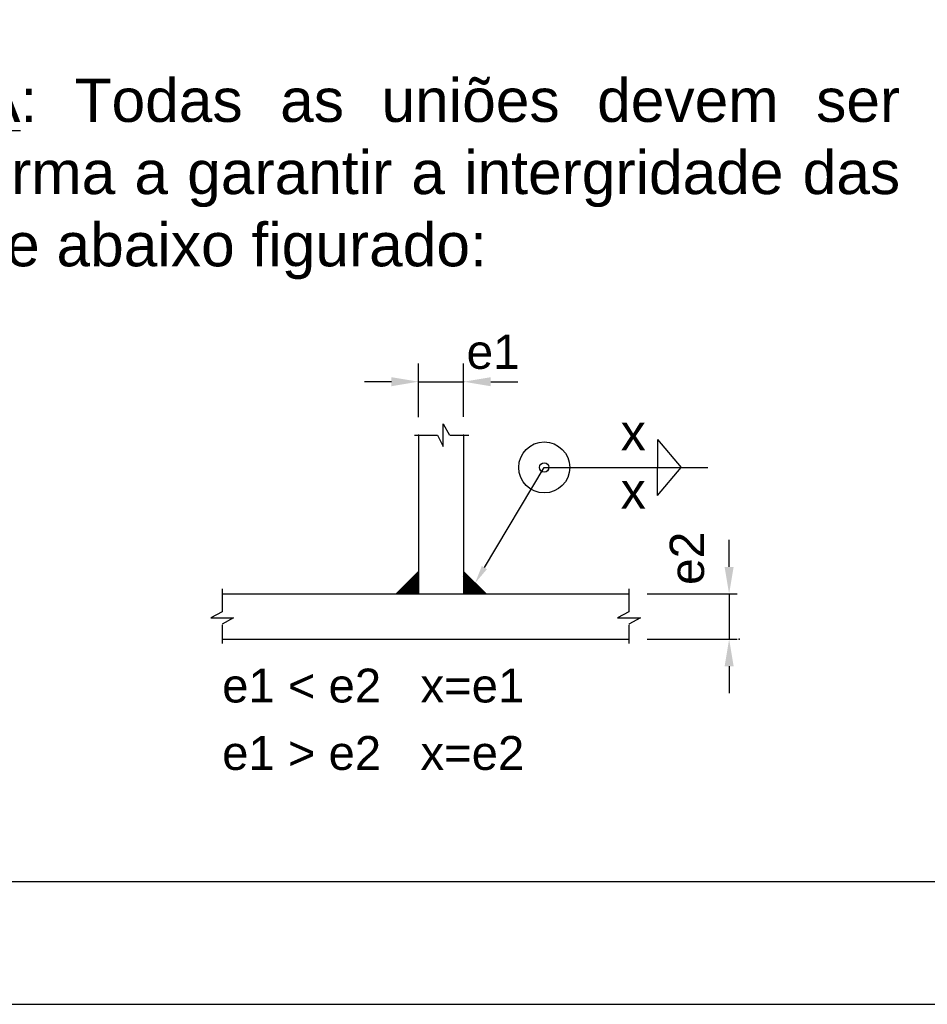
# Model space of a CAD drawing. Header units: millimetres. Extents: x 10 to 1250, y -62 to 528.
# Tile 440 of 656: x 448.38 to 455.79, y 468.51 to 476.55. Entities that reach past the tile are written whole.
import ezdxf

# ---------------------------------------------------------------- set-up
doc = ezdxf.new("R2010")
doc.units = ezdxf.units.MM
doc.header["$LTSCALE"] = 0.05
for name, color, linetype in [('ConPlaCom_Detalhe_Solda', 2, 'Continuous'), ('ConPlaCom_Texto_Pilar', 7, 'Continuous'), ('FOLHA_PADRÃO', 7, 'Continuous')]:
    doc.layers.add(name, color=color, linetype=linetype)
doc.styles.add('Arial', font='arial.ttf')
doc.styles.add('RS_2.0', font='arial.ttf', dxfattribs={"height": 2})
doc.styles.get("Standard").update_dxf_attribs({"font": 'arial.ttf'})

# ---------------------------------------------------------------- blocks, each defined once
blk = doc.blocks.new('A1EST. 1500')
at = {"layer": 'FOLHA_PADRÃO', "color": 1, "linetype": 'Continuous'}
blk.add_line((0, 0), (150.008, 0), dxfattribs=at)
at = {"layer": 'FOLHA_PADRÃO', "color": 6, "linetype": 'Continuous'}
blk.add_lwpolyline([(149, 58.4001), (149, 1), (1, 1), (1, 58.4001), (149, 58.4001)], dxfattribs=at)
blk = doc.blocks.new('*X4144')
at = {"color": 0}
for p, q in [((91600.1, 4750.3), (91476, 4874.4)), ((91476, 4873.1), (91476.6, 4873.7)), ((91476, 4871.8), (91477.3, 4873.1)), ((91598.8, 4750.3), (91476, 4873)), ((91476, 4870.5), (91478, 4872.4)), ((91476, 4869.1), (91478.6, 4871.8)), ((91597.5, 4750.3), (91476, 4871.7)), ((91476, 4867.8), (91479.3, 4871.1)), ((91476, 4866.5), (91480, 4870.4)), ((91596.1, 4750.3), (91476, 4870.4)), ((91476, 4865.1), (91480.6, 4869.8)), ((91476, 4863.8), (91481.3, 4869.1)), ((91594.8, 4750.3), (91476, 4869.1)), ((91476, 4862.5), (91481.9, 4868.4)), ((91476, 4861.2), (91482.6, 4867.8)), ((91593.5, 4750.3), (91476, 4867.7)), ((91476, 4859.8), (91483.3, 4867.1)), ((91476, 4858.5), (91483.9, 4866.4)), ((91592.2, 4750.3), (91476, 4866.4)), ((91476, 4857.2), (91484.6, 4865.8)), ((91476, 4855.9), (91485.3, 4865.1)), ((91590.8, 4750.3), (91476, 4865.1)), ((91476, 4854.5), (91485.9, 4864.5)), ((91476, 4853.2), (91486.6, 4863.8)), ((91589.5, 4750.3), (91476, 4863.8)), ((91476, 4851.9), (91487.2, 4863.1)), ((91476, 4850.6), (91487.9, 4862.5)), ((91588.2, 4750.3), (91476, 4862.4)), ((91476, 4849.2), (91488.6, 4861.8)), ((91476, 4847.9), (91489.2, 4861.1)), ((91586.9, 4750.3), (91476, 4861.1)), ((91476, 4846.6), (91489.9, 4860.5)), ((91476, 4845.3), (91490.6, 4859.8)), ((91585.5, 4750.3), (91476, 4859.8)), ((91476, 4843.9), (91491.2, 4859.2)), ((91476, 4842.6), (91491.9, 4858.5)), ((91584.2, 4750.3), (91476, 4858.5)), ((91476, 4841.3), (91492.6, 4857.8)), ((91476, 4840), (91493.2, 4857.2)), ((91582.9, 4750.3), (91476, 4857.1)), ((91476, 4838.6), (91493.9, 4856.5)), ((91476, 4837.3), (91494.5, 4855.8)), ((91581.6, 4750.3), (91476, 4855.8)), ((91476, 4836), (91495.2, 4855.2)), ((91476, 4834.7), (91495.9, 4854.5)), ((91580.2, 4750.3), (91476, 4854.5)), ((91476, 4833.3), (91496.5, 4853.9)), ((91476, 4832), (91497.2, 4853.2)), ((91578.9, 4750.3), (91476, 4853.2)), ((91476, 4830.7), (91497.9, 4852.5)), ((91476, 4829.4), (91498.5, 4851.9)), ((91577.6, 4750.3), (91476, 4851.8)), ((91476, 4828), (91499.2, 4851.2)), ((91476, 4826.7), (91499.8, 4850.5)), ((91576.3, 4750.3), (91476, 4850.5)), ((91476, 4825.4), (91500.5, 4849.9)), ((91476, 4824), (91501.2, 4849.2)), ((91574.9, 4750.3), (91476, 4849.2)), ((91476, 4822.7), (91501.8, 4848.5)), ((91476, 4821.4), (91502.5, 4847.9)), ((91573.6, 4750.3), (91476, 4847.8)), ((91476, 4820.1), (91503.2, 4847.2)), ((91476, 4818.7), (91503.8, 4846.6)), ((91572.3, 4750.3), (91476, 4846.5)), ((91476, 4817.4), (91504.5, 4845.9)), ((91476, 4816.1), (91505.1, 4845.2)), ((91571, 4750.3), (91476, 4845.2)), ((91476, 4814.8), (91505.8, 4844.6)), ((91476, 4813.4), (91506.5, 4843.9)), ((91569.6, 4750.3), (91476, 4843.9)), ((91476, 4812.1), (91507.1, 4843.2)), ((91476, 4810.8), (91507.8, 4842.6)), ((91568.3, 4750.3), (91476, 4842.5)), ((91476, 4809.5), (91508.5, 4841.9)), ((91476, 4808.1), (91509.1, 4841.3)), ((91567, 4750.3), (91476, 4841.2)), ((91476, 4806.8), (91509.8, 4840.6)), ((91476, 4805.5), (91510.5, 4839.9)), ((91565.6, 4750.3), (91476, 4839.9)), ((91476, 4804.2), (91511.1, 4839.3)), ((91476, 4802.8), (91511.8, 4838.6)), ((91564.3, 4750.3), (91476, 4838.6)), ((91476, 4801.5), (91512.4, 4837.9)), ((91476, 4800.2), (91513.1, 4837.3)), ((91563, 4750.3), (91476, 4837.2)), ((91476, 4798.9), (91513.8, 4836.6)), ((91476, 4797.5), (91514.4, 4836)), ((91561.7, 4750.3), (91476, 4835.9)), ((91476, 4796.2), (91515.1, 4835.3)), ((91476, 4794.9), (91515.8, 4834.6)), ((91560.3, 4750.3), (91476, 4834.6)), ((91476, 4793.6), (91516.4, 4834)), ((91476, 4792.2), (91517.1, 4833.3)), ((91559, 4750.3), (91476, 4833.3)), ((91476, 4790.9), (91517.7, 4832.6)), ((91476, 4789.6), (91518.4, 4832)), ((91557.7, 4750.3), (91476, 4831.9)), ((91476, 4788.2), (91519.1, 4831.3)), ((91476, 4786.9), (91519.7, 4830.6)), ((91556.4, 4750.3), (91476, 4830.6)), ((91476, 4785.6), (91520.4, 4830)), ((91476, 4784.3), (91521.1, 4829.3)), ((91555, 4750.3), (91476, 4829.3)), ((91476, 4782.9), (91521.7, 4828.7)), ((91476, 4781.6), (91522.4, 4828)), ((91553.7, 4750.3), (91476, 4828)), ((91476, 4780.3), (91523, 4827.3)), ((91476, 4779), (91523.7, 4826.7)), ((91552.4, 4750.3), (91476, 4826.6)), ((91476, 4777.6), (91524.4, 4826)), ((91476, 4776.3), (91525, 4825.3)), ((91551.1, 4750.3), (91476, 4825.3)), ((91476, 4775), (91525.7, 4824.7)), ((91476, 4773.7), (91526.4, 4824)), ((91549.7, 4750.3), (91476, 4824)), ((91476, 4772.3), (91527, 4823.4)), ((91476, 4771), (91527.7, 4822.7)), ((91548.4, 4750.3), (91476, 4822.7)), ((91476, 4769.7), (91528.3, 4822)), ((91476, 4768.4), (91529, 4821.4)), ((91547.1, 4750.3), (91476, 4821.3)), ((91476, 4767), (91529.7, 4820.7)), ((91476, 4765.7), (91530.3, 4820)), ((91545.8, 4750.3), (91476, 4820)), ((91476, 4764.4), (91531, 4819.4)), ((91476, 4763.1), (91531.7, 4818.7)), ((91544.4, 4750.3), (91476, 4818.7)), ((91476, 4761.7), (91532.3, 4818.1)), ((91476, 4760.4), (91533, 4817.4)), ((91543.1, 4750.3), (91476, 4817.4)), ((91476, 4759.1), (91533.7, 4816.7)), ((91476, 4757.8), (91534.3, 4816.1)), ((91541.8, 4750.3), (91476, 4816)), ((91476, 4756.4), (91535, 4815.4)), ((91476, 4755.1), (91535.6, 4814.7)), ((91540.5, 4750.3), (91476, 4814.7)), ((91476, 4753.8), (91536.3, 4814.1)), ((91476, 4752.5), (91537, 4813.4)), ((91539.1, 4750.3), (91476, 4813.4)), ((91476, 4751.1), (91537.6, 4812.8)), ((91537.8, 4750.3), (91476, 4812.1)), ((91536.5, 4750.3), (91476, 4810.7)), ((91535.2, 4750.3), (91476, 4809.4)), ((91533.8, 4750.3), (91476, 4808.1)), ((91532.5, 4750.3), (91476, 4806.7)), ((91531.2, 4750.3), (91476, 4805.4)), ((91529.8, 4750.3), (91476, 4804.1)), ((91528.5, 4750.3), (91476, 4802.8)), ((91527.2, 4750.3), (91476, 4801.4)), ((91476.5, 4750.3), (91538.3, 4812.1)), ((91477.8, 4750.3), (91539, 4811.4)), ((91479.1, 4750.3), (91539.6, 4810.8)), ((91480.4, 4750.3), (91540.3, 4810.1)), ((91481.8, 4750.3), (91540.9, 4809.4)), ((91483.1, 4750.3), (91541.6, 4808.8)), ((91484.4, 4750.3), (91542.3, 4808.1)), ((91485.7, 4750.3), (91542.9, 4807.4)), ((91487.1, 4750.3), (91543.6, 4806.8)), ((91488.4, 4750.3), (91544.3, 4806.1)), ((91489.7, 4750.3), (91544.9, 4805.5)), ((91491, 4750.3), (91545.6, 4804.8)), ((91492.4, 4750.3), (91546.2, 4804.1)), ((91493.7, 4750.3), (91546.9, 4803.5)), ((91495, 4750.3), (91547.6, 4802.8)), ((91496.3, 4750.3), (91548.2, 4802.1)), ((91497.7, 4750.3), (91548.9, 4801.5)), ((91499, 4750.3), (91549.6, 4800.8)), ((91525.9, 4750.3), (91476, 4800.1)), ((91524.5, 4750.3), (91476, 4798.8)), ((91523.2, 4750.3), (91476, 4797.5)), ((91521.9, 4750.3), (91476, 4796.1)), ((91520.6, 4750.3), (91476, 4794.8)), ((91519.2, 4750.3), (91476, 4793.5)), ((91517.9, 4750.3), (91476, 4792.2)), ((91516.6, 4750.3), (91476, 4790.8)), ((91515.3, 4750.3), (91476, 4789.5)), ((91513.9, 4750.3), (91476, 4788.2)), ((91512.6, 4750.3), (91476, 4786.9)), ((91511.3, 4750.3), (91476, 4785.5)), ((91510, 4750.3), (91476, 4784.2)), ((91508.6, 4750.3), (91476, 4782.9)), ((91507.3, 4750.3), (91476, 4781.6)), ((91506, 4750.3), (91476, 4780.2)), ((91504.7, 4750.3), (91476, 4778.9)), ((91503.3, 4750.3), (91476, 4777.6)), ((91502, 4750.3), (91476, 4776.3)), ((91500.7, 4750.3), (91476, 4774.9)), ((91499.4, 4750.3), (91476, 4773.6)), ((91498, 4750.3), (91476, 4772.3)), ((91496.7, 4750.3), (91476, 4771)), ((91495.4, 4750.3), (91476, 4769.6)), ((91494.1, 4750.3), (91476, 4768.3)), ((91492.7, 4750.3), (91476, 4767)), ((91491.4, 4750.3), (91476, 4765.6)), ((91490.1, 4750.3), (91476, 4764.3)), ((91488.7, 4750.3), (91476, 4763)), ((91487.4, 4750.3), (91476, 4761.7)), ((91486.1, 4750.3), (91476, 4760.3)), ((91484.8, 4750.3), (91476, 4759)), ((91483.4, 4750.3), (91476, 4757.7)), ((91482.1, 4750.3), (91476, 4756.4)), ((91480.8, 4750.3), (91476, 4755)), ((91479.5, 4750.3), (91476, 4753.7)), ((91478.1, 4750.3), (91476, 4752.4)), ((91476.8, 4750.3), (91476, 4751.1)), ((91500.3, 4750.3), (91550.2, 4800.2)), ((91501.6, 4750.3), (91550.9, 4799.5)), ((91503, 4750.3), (91551.6, 4798.8)), ((91504.3, 4750.3), (91552.2, 4798.2)), ((91505.6, 4750.3), (91552.9, 4797.5)), ((91507, 4750.3), (91553.5, 4796.8)), ((91508.3, 4750.3), (91554.2, 4796.2)), ((91509.6, 4750.3), (91554.9, 4795.5)), ((91510.9, 4750.3), (91555.5, 4794.9)), ((91512.3, 4750.3), (91556.2, 4794.2)), ((91513.6, 4750.3), (91556.9, 4793.5)), ((91514.9, 4750.3), (91557.5, 4792.9)), ((91516.2, 4750.3), (91558.2, 4792.2)), ((91517.6, 4750.3), (91558.8, 4791.5)), ((91518.9, 4750.3), (91559.5, 4790.9)), ((91520.2, 4750.3), (91560.2, 4790.2)), ((91521.5, 4750.3), (91560.8, 4789.5)), ((91522.9, 4750.3), (91561.5, 4788.9)), ((91524.2, 4750.3), (91562.2, 4788.2)), ((91525.5, 4750.3), (91562.8, 4787.6)), ((91526.8, 4750.3), (91563.5, 4786.9)), ((91528.2, 4750.3), (91564.1, 4786.2)), ((91529.5, 4750.3), (91564.8, 4785.6)), ((91530.8, 4750.3), (91565.5, 4784.9)), ((91532.1, 4750.3), (91566.1, 4784.2)), ((91533.5, 4750.3), (91566.8, 4783.6)), ((91534.8, 4750.3), (91567.5, 4782.9)), ((91536.1, 4750.3), (91568.1, 4782.3)), ((91537.4, 4750.3), (91568.8, 4781.6)), ((91538.8, 4750.3), (91569.5, 4780.9)), ((91540.1, 4750.3), (91570.1, 4780.3)), ((91541.4, 4750.3), (91570.8, 4779.6)), ((91542.7, 4750.3), (91571.4, 4778.9)), ((91544.1, 4750.3), (91572.1, 4778.3)), ((91545.4, 4750.3), (91572.8, 4777.6)), ((91546.7, 4750.3), (91573.4, 4777)), ((91548.1, 4750.3), (91574.1, 4776.3)), ((91549.4, 4750.3), (91574.8, 4775.6)), ((91550.7, 4750.3), (91575.4, 4775)), ((91552, 4750.3), (91576.1, 4774.3)), ((91553.4, 4750.3), (91576.7, 4773.6)), ((91554.7, 4750.3), (91577.4, 4773)), ((91556, 4750.3), (91578.1, 4772.3)), ((91557.3, 4750.3), (91578.7, 4771.7)), ((91558.7, 4750.3), (91579.4, 4771)), ((91560, 4750.3), (91580.1, 4770.3)), ((91561.3, 4750.3), (91580.7, 4769.7)), ((91562.6, 4750.3), (91581.4, 4769)), ((91564, 4750.3), (91582, 4768.3)), ((91565.3, 4750.3), (91582.7, 4767.7)), ((91566.6, 4750.3), (91583.4, 4767)), ((91567.9, 4750.3), (91584, 4766.3)), ((91569.3, 4750.3), (91584.7, 4765.7)), ((91570.6, 4750.3), (91585.4, 4765)), ((91571.9, 4750.3), (91586, 4764.4)), ((91573.2, 4750.3), (91586.7, 4763.7)), ((91574.6, 4750.3), (91587.3, 4763)), ((91575.9, 4750.3), (91588, 4762.4)), ((91577.2, 4750.3), (91588.7, 4761.7)), ((91578.5, 4750.3), (91589.3, 4761)), ((91579.9, 4750.3), (91590, 4760.4)), ((91581.2, 4750.3), (91590.7, 4759.7)), ((91582.5, 4750.3), (91591.3, 4759.1)), ((91583.8, 4750.3), (91592, 4758.4)), ((91585.2, 4750.3), (91592.7, 4757.7)), ((91586.5, 4750.3), (91593.3, 4757.1)), ((91587.8, 4750.3), (91594, 4756.4)), ((91589.2, 4750.3), (91594.6, 4755.7)), ((91590.5, 4750.3), (91595.3, 4755.1)), ((91591.8, 4750.3), (91596, 4754.4)), ((91593.1, 4750.3), (91596.6, 4753.8)), ((91594.5, 4750.3), (91597.3, 4753.1)), ((91595.8, 4750.3), (91598, 4752.4)), ((91597.1, 4750.3), (91598.6, 4751.8)), ((91598.4, 4750.3), (91599.3, 4751.1)), ((91599.8, 4750.3), (91599.9, 4750.4))]:
    blk.add_line(p, q, dxfattribs=at)

msp = doc.modelspace()

# ---------------------------------------------------------------- linework, layer by layer
at = {"layer": 'ConPlaCom_Detalhe_Solda', "color": 1, "linetype": 'ByBlock'}
for p, q in [((451.6361, 473.3047), (451.6361, 473.7404)), ((452.0046, 473.3048), (452.0046, 473.7404)), ((451.415, 473.593), (451.1939, 473.593)), ((451.6361, 473.593), (452.0046, 473.593)), ((452.2258, 473.593), (452.4469, 473.593)), ((454.1746, 472.0804), (454.1746, 472.3015)), ((453.5036, 471.8593), (454.241, 471.8593)), ((454.1746, 471.8593), (454.1746, 471.4907)), ((453.5036, 471.4907), (454.241, 471.4907)), ((454.1746, 471.2696), (454.1746, 471.0485))]:
    msp.add_line(p, q, dxfattribs=at)
at = {"layer": 'ConPlaCom_Detalhe_Solda', "color": 1}
for p, q in [((451.838, 473.2503), (451.8897, 473.1573)), ((451.838, 473.0643), (451.838, 473.2503)), ((451.6021, 473.1573), (451.7899, 473.1573)), ((451.7899, 473.1573), (451.838, 473.0643)), ((451.894, 473.1573), (452.0467, 473.1573)), ((451.4531, 471.8593), (451.6361, 472.0422)), ((452.1876, 471.8593), (452.0046, 472.0422)), ((450.0322, 471.9004), (450.0322, 471.7127)), ((453.3561, 471.9004), (453.3561, 471.7127)), ((450.0322, 471.7127), (449.9392, 471.6645)), ((449.9392, 471.6645), (450.1252, 471.6645)), ((450.1252, 471.6645), (450.0322, 471.6129)), ((453.3561, 471.7127), (453.2632, 471.6645)), ((453.2632, 471.6645), (453.4492, 471.6645)), ((453.4492, 471.6645), (453.3562, 471.6129)), ((450.0322, 471.6086), (450.0322, 471.4558)), ((453.3562, 471.6086), (453.3562, 471.4558))]:
    msp.add_line(p, q, dxfattribs=at)
at = {"layer": 'ConPlaCom_Detalhe_Solda', "color": 2}
for p, q in [((451.6361, 473.1573), (451.6361, 471.8593)), ((452.0046, 473.1573), (452.0046, 471.8593)), ((453.5884, 473.1218), (453.7817, 472.8926)), ((453.5884, 473.1218), (453.5884, 472.8926)), ((452.1743, 472.0748), (452.6635, 472.8926)), ((452.6635, 472.8926), (454.001, 472.8926)), ((453.5884, 472.6634), (453.7817, 472.8926)), ((453.5884, 472.6634), (453.5884, 472.8926)), ((450.0322, 471.8593), (453.3561, 471.8593)), ((450.0322, 471.4907), (453.3562, 471.4907))]:
    msp.add_line(p, q, dxfattribs=at)
for radius in [0.2081, 0.0384]:
    msp.add_circle((452.6635, 472.8926), radius, dxfattribs=at)
at = {"layer": 'ConPlaCom_Detalhe_Solda', "color": 0, "linetype": 'ByBlock'}
for p in [(452.0046, 473.593), (451.6361, 473.1573), (452.0046, 473.1573), (453.3561, 471.8593), (453.3562, 471.4907)]:
    msp.add_point(p, dxfattribs=at)
at = {"layer": 'ConPlaCom_Detalhe_Solda', "color": 1, "linetype": 'ByBlock'}
msp.add_point((454.2556, 471.4907), dxfattribs=at)
for points in [[(451.415, 473.6298), (451.415, 473.5561), (451.6361, 473.593)], [(452.2258, 473.6298), (452.2258, 473.5561), (452.0046, 473.593)], [(454.1377, 472.0804), (454.2114, 472.0804), (454.1746, 471.8593)], [(454.1377, 471.2696), (454.2114, 471.2696), (454.1746, 471.4907)]]:
    msp.add_solid(points, dxfattribs=at)
at = {"layer": 'ConPlaCom_Detalhe_Solda', "color": 2}
msp.add_solid([(452.1954, 472.0622), (452.1532, 472.0874), (452.0986, 471.9483)], dxfattribs=at)

# ---------------------------------------------------------------- block references
msp.add_blockref('A1EST. 1500', (324.5774, 468.508))
at = {"layer": 'ConPlaCom_Detalhe_Solda', "color": 1, "yscale": 0.001474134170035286, "zscale": 0.001474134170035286}
for p, xscale in [((586.484, 464.8568), -0.001474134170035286), ((317.1567, 464.8568), 0.001474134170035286)]:
    msp.add_blockref('*X4144', p, dxfattribs=dict(at, xscale=xscale))

# ---------------------------------------------------------------- texts
at = {"insert": (441.2333, 476.0688), "char_height": 0.3537923, "width": 14.295959, "attachment_point": 1, "style": 'Arial'}
msp.add_mtext('\\pxqj;{\\L\\C3;DETALHE SOLDA GENÉRICA\\l:\\C2; Todas as uniões devem ser feitas com solda contínua, de forma a garantir a intergridade das seções, conforme genericamente abaixo figurado:}', dxfattribs=at)
at = {"layer": 'ConPlaCom_Detalhe_Solda', "color": 2}
for p in [(453.2881, 473.0317), (453.2881, 472.5565)]:
    msp.add_text('x', height=0.2948, dxfattribs=at).set_placement(p)
at = {"layer": 'ConPlaCom_Detalhe_Solda', "color": 2, "linetype": 'ByBlock', "insert": (452.2459, 473.8362), "char_height": 0.28009, "attachment_point": 5}
msp.add_mtext('\\A1;e1', dxfattribs=at)
at = {"layer": 'ConPlaCom_Detalhe_Solda', "color": 2, "linetype": 'ByBlock', "insert": (453.8314, 472.1505), "char_height": 0.28009, "attachment_point": 5, "rotation": 90}
msp.add_mtext('\\A1;e2', dxfattribs=at)
at = {"layer": 'ConPlaCom_Texto_Pilar', "color": 2, "style": 'RS_2.0'}
for s, p in [('e1 < e2   x=e1', (450.0315, 470.9732)), ('e1 > e2   x=e2', (450.0315, 470.4226))]:
    msp.add_text(s, height=0.2764, dxfattribs=at).set_placement(p)

doc.saveas('drawing.dxf')
